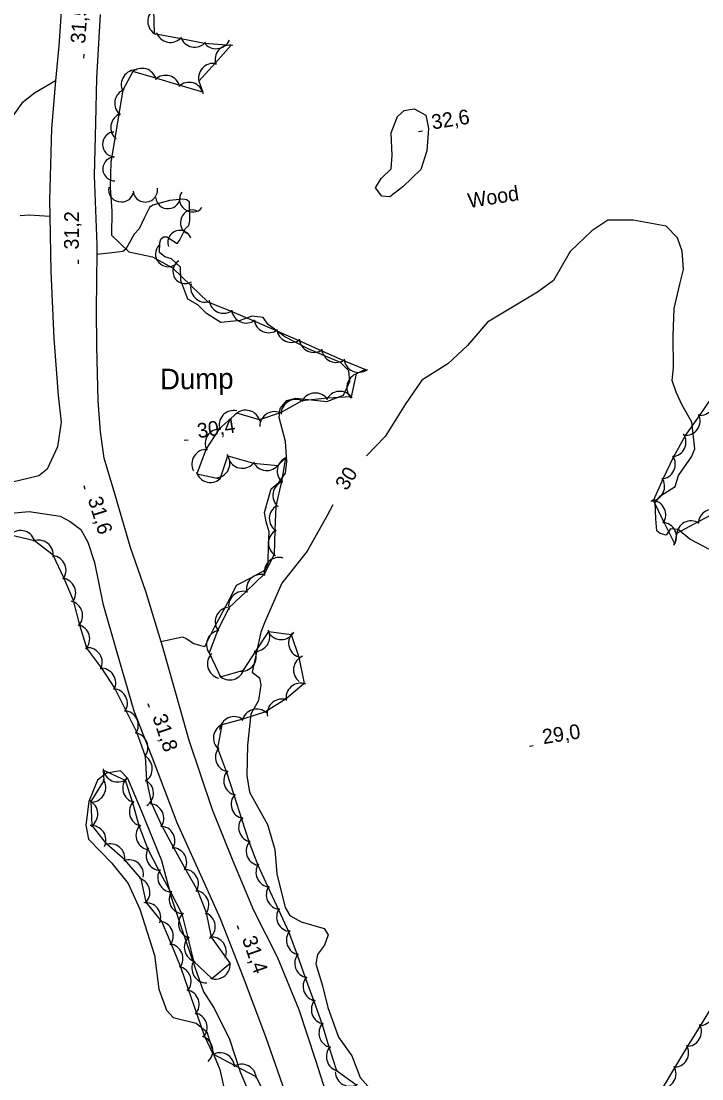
# Model space of a CAD drawing. Extents: x 646142 to 649934, y 5874075 to 5876351.
# Drawn here: x 648049.9 to 648188.7, y 5875524.9 to 5875740.3 of the extents above; entities that cross this region are included whole.
import ezdxf

# ---------------------------------------------------------------- set-up
doc = ezdxf.new("R2010")
doc.units = 0
for name, color, linetype in [('Niveau 1', 7, 'Continuous'), ('Niveau 2', 7, 'Continuous'), ('Niveau 21', 7, 'Continuous'), ('Niveau 22', 7, 'Continuous'), ('Niveau 3', 7, 'Continuous'), ('Niveau 44', 7, 'Continuous'), ('Niveau 54', 7, 'Continuous'), ('Niveau 57', 7, 'Continuous')]:
    doc.layers.add(name, color=color, linetype=linetype)

msp = doc.modelspace()

# ---------------------------------------------------------------- linework, layer by layer
at = {"layer": 'Niveau 1'}
for points in [[(648186.18, 5875634.78), (648183.85, 5875636.78), (648182.29, 5875636.89), (648181.36, 5875635.61), (648180.19, 5875635.92), (648179.46, 5875636.5), (648179.27, 5875638.95), (648179.14, 5875642.28), (648180.24, 5875643.63), (648183.25, 5875645.54), (648183.89, 5875647.72), (648186.52, 5875651.55), (648187.2, 5875653.15), (648186.62, 5875658.63), (648184.64, 5875662.04), (648183.41, 5875664.7), (648182.6, 5875667.11), (648182.86, 5875669.67), (648182.78, 5875676.16), (648182.99, 5875681.76), (648184.16, 5875686.68), (648184.91, 5875689.67), (648184.63, 5875693.45), (648183.68, 5875696.13), (648181.38, 5875698.49), (648174.69, 5875699.75), (648169.53, 5875699.75), (648166.25, 5875697.54), (648161.81, 5875693.33), (648158.41, 5875687.43), (648155.2, 5875685.05), (648144.99, 5875678.96), (648140.87, 5875674.21), (648136.9, 5875670.5), (648131.59, 5875667.15)], [(648131.59, 5875667.15), (648128.23, 5875662.22), (648124.13, 5875655.69), (648120.35, 5875651.76)], [(648113.44, 5875641.75), (648112.26, 5875639.44), (648108.2, 5875632.33), (648103.07, 5875625.83), (648099.69, 5875618.08), (648098.77, 5875615.82), (648097.03, 5875607.68)], [(648191.61, 5875631.93), (648186.18, 5875634.78)], [(648097.03, 5875607.68), (648098.49, 5875606.58), (648098.77, 5875605.11), (648098.32, 5875601.91), (648096.75, 5875599.14), (648096.08, 5875592.81), (648095.97, 5875586.64), (648096.51, 5875583.29), (648100.17, 5875576.67), (648101.65, 5875571.61), (648102.08, 5875566.63), (648103.74, 5875559.8), (648104.67, 5875558.15), (648107.01, 5875556.89), (648111.7, 5875555.54), (648112.49, 5875554.22), (648111.75, 5875552.08), (648110.33, 5875550.24), (648110.02, 5875548.31), (648111.34, 5875543.81), (648112.47, 5875539.41), (648114.59, 5875533.37), (648117.35, 5875529.56), (648119.01, 5875525.15), (648122.7, 5875521.01)], [(648097.04, 5875520.6), (648094.65, 5875526.28), (648092.49, 5875532.9), (648089.3, 5875539.32), (648087.09, 5875542.77), (648085.4, 5875547.59), (648082.67, 5875555.54), (648080.67, 5875561.6), (648078.65, 5875569.27), (648074.49, 5875579.48), (648071.69, 5875586.05), (648070.19, 5875587.6), (648067.35, 5875587.15), (648065.51, 5875585.73), (648063.77, 5875581.34), (648063.15, 5875576.56), (648063.65, 5875573.73), (648068.4, 5875568.8), (648071.75, 5875564.69), (648074.11, 5875559.41), (648077.11, 5875550.09), (648078.04, 5875543.14), (648079.57, 5875538.89), (648080.94, 5875537.39), (648085.63, 5875536.26), (648087.77, 5875534.48), (648089.29, 5875529.59)], [(648089.29, 5875529.59), (648090.42, 5875526.8), (648091.38, 5875522.5), (648091.65, 5875515.79), (648091.85, 5875510.23), (648092.03, 5875507.77), (648093.61, 5875505.13), (648094.93, 5875502.07), (648095.22, 5875498.99), (648095.08, 5875496.33)]]:
    msp.add_lwpolyline(points, dxfattribs=at)
at = {"layer": 'Niveau 2'}
msp.add_lwpolyline([(648132.99, 5875718.4), (648132.64, 5875713.83), (648131.38, 5875710.06), (648127.75, 5875706.56), (648125.09, 5875704.51), (648123.48, 5875704.61), (648122.15, 5875706.29), (648123.32, 5875708.22), (648125.35, 5875710.22), (648125.55, 5875712.88), (648125.37, 5875717.52), (648126.67, 5875720.84), (648128.01, 5875722.09), (648130.05, 5875722.42), (648132.44, 5875721.12), (648132.99, 5875718.4)], dxfattribs=at)
at = {"layer": 'Niveau 21'}
for points in [[(648058.61, 5875749.22), (648057.6, 5875735.22), (648056.97, 5875728.14), (648056.11, 5875718.41), (648055.73, 5875703.76), (648055.79, 5875700.58), (648056.02, 5875689.27), (648056.59, 5875675.62), (648057.46, 5875664.07), (648058.11, 5875658.6), (648057.34, 5875653.59), (648055.27, 5875649.05), (648053.54, 5875647.65), (648051.28, 5875647.13), (648042.7, 5875645.08)], [(648065.43, 5875694.7), (648064.93, 5875708.82), (648065.16, 5875719.54), (648065.39, 5875728.65), (648066.13, 5875741.6)], [(648113.61, 5875517.33), (648110, 5875528.66), (648106.58, 5875538.97), (648102.22, 5875549.66), (648097.37, 5875559.17), (648093.16, 5875569.19), (648088.93, 5875579.66), (648084.19, 5875593.78), (648082.32, 5875600.3), (648078.72, 5875613.01), (648078.46, 5875613.88), (648075.35, 5875624.13), (648072.26, 5875633.1), (648069.03, 5875644), (648066.87, 5875651.31), (648066.12, 5875656.66), (648065.64, 5875662.95), (648065.38, 5875674.09), (648065.28, 5875681.45), (648065.41, 5875693.13), (648065.43, 5875694.7)], [(648047.83, 5875640.09), (648051.6, 5875640.39), (648057.87, 5875639.5), (648059.91, 5875638.39), (648062.1, 5875636.73), (648063.56, 5875634.19), (648064.9, 5875630.04), (648066.57, 5875621.66), (648069.37, 5875611.99), (648072.93, 5875599.85), (648077.06, 5875589.25), (648081.65, 5875577.07), (648087.16, 5875564.97), (648090.48, 5875557.53), (648095.17, 5875545.6), (648099.75, 5875533.54), (648104.15, 5875520.89)]]:
    msp.add_lwpolyline(points, dxfattribs=at)
at = {"layer": 'Niveau 22'}
msp.add_lwpolyline([(648056.97, 5875728.14), (648052.68, 5875725.62), (648050.08, 5875723.57), (648047.8, 5875720.29), (648044.72, 5875715.33), (648043.01, 5875710.59), (648042.94, 5875708.51), (648043.68, 5875701.77), (648044.81, 5875695.98), (648044.78, 5875690.22)], dxfattribs=at)
at = {"layer": 'Niveau 3'}
for p, q in [((648062.75, 5875732.75), (648062.8, 5875733.54)), ((648130.94, 5875717.8), (648131.73, 5875717.92)), ((648061.63, 5875690.87), (648061.64, 5875691.67)), ((648083.2, 5875654.91), (648083.99, 5875655.04)), ((648062.69, 5875645.71), (648062.92, 5875644.95)), ((648075.75, 5875601.34), (648076.01, 5875600.58)), ((648153.52, 5875592.63), (648154.31, 5875592.75)), ((648093.99, 5875556.14), (648094.25, 5875555.39))]:
    msp.add_line(p, q, dxfattribs=at)
at = {"layer": 'Niveau 44'}
for points in [[(648076.9, 5875742.6), (648077.06, 5875737.75), (648082.56, 5875736.71), (648087.32, 5875735.77), (648092.76, 5875735.38), (648089.52, 5875731.77), (648086.18, 5875728.05), (648086.98, 5875725.8), (648082.33, 5875727.18), (648077.4, 5875728.65), (648072.74, 5875730.04), (648070.66, 5875726.21), (648069.87, 5875721.42), (648069.04, 5875716.34), (648068.25, 5875711.55), (648068.08, 5875706.38), (648068.45, 5875701.54), (648068.38, 5875696.66), (648071.88, 5875693.29), (648076.71, 5875692.29), (648080.82, 5875690.06), (648084.52, 5875686.47), (648088, 5875683.1), (648092.89, 5875681.13), (648097.35, 5875679.22), (648102.08, 5875677.18), (648106.54, 5875675.27), (648111.23, 5875673.16), (648115.66, 5875671.19), (648120.1, 5875669.3), (648118.2, 5875668.43), (648117.19, 5875663.8), (648112.35, 5875663.48), (648107.14, 5875662.98), (648102.93, 5875660.56), (648098.55, 5875659.06), (648093.89, 5875660.42), (648090.32, 5875657.25), (648087.66, 5875653.18), (648085.76, 5875648.12), (648090.5, 5875647.09), (648092.1, 5875651.74), (648097.28, 5875650.23), (648102.26, 5875649.77), (648103.83, 5875651.33), (648102.97, 5875646.56), (648101.84, 5875641.48), (648101.67, 5875636.63), (648101.49, 5875631.63)], [(648192.21, 5875640.56), (648187.93, 5875638.28), (648183.51, 5875635.93), (648183.12, 5875633.83), (648180.94, 5875638.33), (648178.83, 5875642.69), (648180.78, 5875647.1), (648182.9, 5875651.47), (648185.35, 5875655.92), (648188.17, 5875659.88), (648190.79, 5875663.71)], [(648075.74, 5875571.64), (648078.01, 5875567.35), (648080.42, 5875562.81), (648082.7, 5875558.52), (648083.91, 5875553.59), (648085.07, 5875548.88), (648088.84, 5875545.3), (648092.54, 5875548.44), (648088.71, 5875553.75), (648087.72, 5875558.67), (648085.94, 5875563.18), (648083.39, 5875567.7), (648081.06, 5875571.95), (648078.65, 5875576.48), (648076.57, 5875580.87), (648075.55, 5875585.71), (648075.32, 5875590.56), (648073.5, 5875595.47), (648071.33, 5875599.82), (648069.03, 5875604.46), (648066.36, 5875608.51), (648063.31, 5875612.62), (648061.91, 5875617.27), (648060.63, 5875622.3), (648058.73, 5875626.77), (648056.49, 5875631.5), (648052.64, 5875634.46), (648047.54, 5875635.69)], [(648101.49, 5875631.63), (648099.5, 5875627.66), (648095.77, 5875624.12), (648092.25, 5875620.78), (648089.94, 5875616.15), (648088.23, 5875611.61), (648090.58, 5875606.75), (648095.25, 5875608.09), (648097.74, 5875611.95), (648100.43, 5875615.99), (648104.99, 5875615.37), (648106.56, 5875610.78), (648107.63, 5875605.37), (648103.92, 5875602.24), (648099.73, 5875599.6), (648095.1, 5875598.13), (648090.84, 5875597), (648089.96, 5875592.22), (648091.8, 5875587.37), (648093.28, 5875582.75), (648094.85, 5875577.85), (648096.33, 5875573.22), (648098.18, 5875568.39), (648100.22, 5875563.99), (648102.39, 5875559.32), (648104.43, 5875554.92), (648106.2, 5875550.12), (648107.85, 5875545.55), (648109.6, 5875540.71), (648111.25, 5875536.15), (648112.73, 5875531.23), (648114.19, 5875526.6), (648118.37, 5875523.59)], [(648100.27, 5875520.47), (648097.84, 5875525.32), (648093.54, 5875527.57), (648089.11, 5875529.89), (648087.3, 5875533.62), (648085.72, 5875538.21), (648084.05, 5875543.07), (648082.47, 5875547.66), (648080.52, 5875552.44), (648078.6, 5875556.9), (648075.43, 5875560.87), (648074.4, 5875565.61), (648071.08, 5875569.51), (648067.4, 5875572.67), (648064.45, 5875576.51), (648064.21, 5875581.36), (648066.85, 5875585.61), (648066.72, 5875587.72), (648071.15, 5875585.73), (648072.65, 5875581.18), (648073.96, 5875576.5), (648075.74, 5875571.64)], [(648180.66, 5875522.95), (648183.15, 5875527.12), (648185.81, 5875531.52), (648188.35, 5875535.66), (648191.05, 5875540.04)]]:
    msp.add_lwpolyline(points, dxfattribs=at)
for centre, start, end in [((648078.74, 5875740.23), 121.8992, 241.8772), ((648080.38, 5875738.94), 198.8025, 318.7804), ((648085.29, 5875737.97), 198.8025, 318.7804), ((648089.67, 5875737.65), 215.6609, 335.6388), ((648092.46, 5875732.39), 78.08, 198.058), ((648074.57, 5875727.65), 13.4232, 133.4012), ((648089.11, 5875728.67), 78.08, 198.058), ((648073.35, 5875727.35), 86.0488, 206.0267), ((648079.36, 5875726.23), 13.4232, 133.4012), ((648084.15, 5875724.8), 13.4232, 133.4012), ((648072.01, 5875723.52), 110.6724, 230.6503), ((648071.2, 5875718.59), 110.6724, 230.6503), ((648087.49, 5875686.05), 165.8764, 285.8544), ((648091.22, 5875683.77), 186.7715, 306.7495), ((648095.81, 5875681.79), 186.7715, 306.7495), ((648100.41, 5875679.82), 186.7715, 306.7495), ((648105, 5875677.85), 186.7715, 306.7495), ((648109.59, 5875675.82), 186.0589, 306.0368), ((648114.16, 5875673.79), 186.0589, 306.0368), ((648118.73, 5875671.75), 186.0589, 306.0368), ((648119.31, 5875665.64), 105.7211, 225.699), ((648109.9, 5875661.55), 33.7854, 153.7633), ((648114.89, 5875661.88), 33.7854, 153.7633), ((648188.22, 5875662.99), 264.558, 24.5359), ((648105.91, 5875660.24), 59.8673, 179.8452), ((648093.29, 5875658), 78.0967, 198.0746), ((648095.72, 5875658.05), 13.8011, 133.7791), ((648101.58, 5875657.75), 59.8673, 179.8452), ((648185.32, 5875658.92), 264.558, 24.5359), ((648090.46, 5875654.25), 86.8428, 206.8208), ((648182.43, 5875654.55), 274.2003, 34.1783), ((648087.73, 5875650.07), 86.8428, 206.8208), ((648089.49, 5875650.25), 275.6903, 35.6682), ((648105.13, 5875648.63), 109.7165, 229.6944), ((648180.25, 5875650.05), 274.2003, 34.1783), ((648095.03, 5875652.21), 204.7742, 324.7521), ((648100, 5875651.75), 204.7742, 324.7521), ((648088.51, 5875649.33), 197.7735, 317.7514), ((648178.07, 5875645.55), 274.2003, 34.1783), ((648104.24, 5875643.71), 109.7165, 229.6944), ((648178.3, 5875639.74), 325.8423, 85.8203), ((648103.52, 5875638.99), 117.9759, 237.9539), ((648190.9, 5875637.86), 58.0305, 178.0085), ((648180.48, 5875635.24), 325.8423, 85.8203), ((648186.49, 5875635.51), 58.0305, 178.0085), ((648049.85, 5875633.54), 20.4474, 140.4254), ((648103.34, 5875633.99), 117.9759, 237.9539), ((648053.5, 5875631.58), 352.4925, 112.4705), ((648056.1, 5875628.45), 323.05, 83.0279), ((648102.48, 5875628.06), 73.5335, 193.5114), ((648098.85, 5875624.61), 73.5335, 193.5114), ((648058.06, 5875623.85), 323.05, 83.0279), ((648095.23, 5875621.17), 73.5335, 193.5114), ((648059.48, 5875619.22), 316.8011, 76.7791), ((648092.5, 5875617.94), 99.3624, 219.3404), ((648060.92, 5875614.44), 316.8011, 76.7791), ((648090.73, 5875613.26), 99.3624, 219.3404), ((648097.62, 5875614.95), 266.3313, 26.3092), ((648102.94, 5875617.34), 210.0213, 329.9993), ((648107.45, 5875613.65), 138.8212, 258.7992), ((648063.48, 5875609.69), 333.3485, 93.3264), ((648090.92, 5875609.41), 135.1453, 255.1233), ((648094.87, 5875610.89), 262.616, 22.5939), ((648108.45, 5875608.17), 112.5899, 232.5679), ((648066.22, 5875605.52), 333.3485, 93.3264), ((648092.43, 5875609.11), 226.1322, 346.1101), ((648068.6, 5875601.33), 326.5318, 86.5098), ((648106.91, 5875602.46), 70.1222, 190.1002), ((648103.09, 5875599.24), 70.1222, 190.1002), ((648070.83, 5875596.86), 326.5318, 86.5098), ((648097.95, 5875597.18), 47.6339, 167.6119), ((648093.35, 5875595.65), 53.2199, 173.1979), ((648072.78, 5875592.38), 322.0374, 82.0154), ((648092.13, 5875594.29), 109.6136, 229.5916), ((648073.68, 5875588.05), 302.7326, 62.7106), ((648092.54, 5875590.38), 140.5774, 260.5553), ((648069.65, 5875588.34), 185.8523, 305.8303), ((648094.22, 5875585.6), 137.7977, 257.7757), ((648064.19, 5875584.22), 273.469, 33.447), ((648073.66, 5875584.13), 135.6459, 255.6239), ((648073.91, 5875583.05), 302.7326, 62.7106), ((648095.74, 5875580.83), 137.7977, 257.7757), ((648062.57, 5875578.84), 302.8402, 62.8182), ((648075, 5875579.31), 135.6459, 255.6239), ((648076.01, 5875577.92), 325.3788, 85.3568), ((648097.27, 5875576.07), 137.7977, 257.7757), ((648064.23, 5875573.46), 334.62, 94.5979), ((648076.35, 5875574.5), 135.6459, 255.6239), ((648078.27, 5875573.36), 328.7165, 88.6944), ((648068.09, 5875569.75), 349.4091, 109.3871), ((648078.43, 5875570.33), 147.9538, 267.9317), ((648080.68, 5875568.98), 328.7165, 88.6944), ((648098.8, 5875571.31), 137.7977, 257.7757), ((648071.89, 5875566.5), 349.4091, 109.3871), ((648080.78, 5875565.91), 147.9538, 267.9317), ((648083.08, 5875564.59), 328.7165, 88.6944), ((648100.8, 5875566.94), 144.9126, 264.8906), ((648073.19, 5875562.86), 312.3265, 72.3044), ((648083.12, 5875561.49), 147.9538, 267.9317), ((648085.19, 5875560.28), 321.5345, 81.5124), ((648102.9, 5875562.4), 144.9126, 264.8906), ((648075.39, 5875557.77), 338.3933, 98.3712), ((648085.02, 5875556.5), 133.5463, 253.5242), ((648086.5, 5875555.87), 307.6087, 67.5867), ((648105.01, 5875557.87), 144.9126, 264.8906), ((648077.94, 5875553.98), 323.3119, 83.2899), ((648106.99, 5875553.14), 139.866, 259.8439), ((648079.92, 5875549.38), 323.3119, 83.2899), ((648086.2, 5875551.65), 133.7975, 253.7755), ((648088.77, 5875550.75), 337.1025, 97.0805), ((648108.69, 5875548.43), 139.866, 259.8439), ((648081.59, 5875544.79), 319.0138, 78.9918), ((648087.74, 5875547.42), 150.9188, 270.8967), ((648089.55, 5875548.21), 250.3698, 10.3478), ((648110.39, 5875543.73), 139.866, 259.8439), ((648083.22, 5875540.06), 319.0138, 78.9918), ((648112.08, 5875539.03), 139.866, 259.8439), ((648188.2, 5875538.77), 268.4432, 28.4211), ((648084.85, 5875535.34), 319.0138, 78.9918), ((648113.64, 5875534.21), 137.5171, 257.495), ((648185.58, 5875534.51), 268.4432, 28.4211), ((648086.02, 5875530.65), 312.807, 72.7849), ((648115.14, 5875529.44), 137.5171, 257.495), ((648182.96, 5875530.23), 269.1403, 29.1182), ((648090.44, 5875527.21), 2.3675, 122.3454), ((648094.87, 5875524.89), 2.3675, 122.3454), ((648116.97, 5875526.38), 181.1348, 301.1127), ((648180.39, 5875525.94), 269.1403, 29.1182)]:
    msp.add_arc(centre, 3, start, end, dxfattribs=at)
for centre, major_axis, ratio, start_param, end_param in [((648068.86, 5875715.19), (-0.01, -2.5), 0.919919, 3.141593, 6.283185), ((648069.02, 5875710.17), (-2.43, -0.02), 0.997449, 4.712389, 7.853982), ((648070.31, 5875705.88), (2.49, -0.55), 0.952628, 3.141593, 6.283185), ((648075.25, 5875705.93), (0.31, -2.48), 0.99999, 4.712389, 7.853982), ((648084.73, 5875703.87), (2.06, -1.58), 0.925819, 3.141593, 6.283185), ((648079.87, 5875704.48), (2.47, 0.16), 0.970147, 3.141593, 6.283185), ((648084.73, 5875699.38), (-1, -2.29), 0.919919, 3.141593, 6.283185), ((648082.27, 5875695.22), (-0.87, 2.27), 0.997449, 4.712389, 7.853982), ((648079.8, 5875692.75), (1.72, -1.88), 0.952628, 3.141593, 6.283185), ((648083.37, 5875689.31), (-2.14, -1.29), 0.99999, 4.712389, 7.853982)]:
    msp.add_ellipse(centre, major_axis=major_axis, ratio=ratio, start_param=start_param, end_param=end_param, dxfattribs=at)
at = {"layer": 'Niveau 54'}
msp.add_lwpolyline([(648049.74, 5875700.69), (648051.57, 5875700.83), (648055.79, 5875700.58)], dxfattribs=at)
at = {"layer": 'Niveau 57'}
for points in [[(648100.29, 5875678.47), (648099.27, 5875679.89), (648096.95, 5875680.17), (648094.6, 5875679.3), (648090.61, 5875678.87), (648087.72, 5875680.72), (648085.97, 5875682.53), (648083.94, 5875683.64), (648082.5, 5875687.44), (648082.41, 5875690.2), (648080.56, 5875691.9), (648079.25, 5875692.27), (648078.16, 5875693.16), (648078.19, 5875695.12), (648078.44, 5875695.9), (648078.96, 5875696.34), (648079.63, 5875696.32), (648081.73, 5875695.01), (648082.24, 5875695.59), (648083.46, 5875698.01), (648084.11, 5875698.65), (648084.33, 5875699.67), (648084.27, 5875703.42), (648083.74, 5875703.89), (648082.92, 5875704.04), (648080.18, 5875703.76), (648076.75, 5875702.82), (648076.09, 5875702.32), (648075.11, 5875700.27), (648074.02, 5875697.96), (648072.99, 5875696.9), (648071.31, 5875693.81), (648070.69, 5875693.37), (648069.66, 5875693.21), (648065.4, 5875692.75)], [(648078.43, 5875613.98), (648082.84, 5875614.87), (648083.55, 5875614.58), (648085.12, 5875613.55), (648086.29, 5875613.18), (648087.35, 5875612.92), (648088.35, 5875614.84), (648089.34, 5875616.87), (648092.57, 5875622.76), (648093.86, 5875625.39), (648096.73, 5875626.88), (648099.59, 5875628.49), (648100.29, 5875629.92), (648100.35, 5875633.72), (648100.5, 5875636.26), (648099.89, 5875638.28), (648099.51, 5875640.21), (648100.87, 5875645.03), (648102.49, 5875646.31), (648103.84, 5875648.25), (648104.12, 5875650.58), (648103.81, 5875654.69), (648102.53, 5875659.54), (648102.73, 5875661.4), (648104.1, 5875663), (648105.9, 5875663.49), (648112.26, 5875662.84), (648115.61, 5875664.13), (648116.9, 5875666.88), (648116.73, 5875669.05), (648115, 5875670.76), (648108.59, 5875673.48), (648103.7, 5875675.98), (648100.29, 5875678.47)]]:
    msp.add_lwpolyline(points, dxfattribs=at)

# ---------------------------------------------------------------- texts
at = {"layer": 'Niveau 1'}
msp.add_text('30', height=3, rotation=58.0576, dxfattribs=at).set_placement((648116.29, 5875644.49))
at = {"layer": 'Niveau 3'}
for s, rotation, p in [('31,5 ', 85.9197, (648062.99, 5875735.62)), ('32,6 ', 8.9405, (648133.79, 5875718.2)), ('31,2 ', 89.5481, (648061.69, 5875693.75)), ('30,4 ', 8.9405, (648086.05, 5875655.32)), ('31,6 ', 287.0706, (648063.5, 5875642.95)), ('31,8 ', 288.8063, (648076.64, 5875598.6)), ('29,0 ', 8.9405, (648156.37, 5875593.04)), ('31,4 ', 289.3163, (648094.91, 5875553.41))]:
    msp.add_text(s, height=3, rotation=rotation, dxfattribs=at).set_placement(p)
at = {"layer": 'Niveau 44'}
msp.add_text('Wood', height=3, rotation=8.9405, dxfattribs=at).set_placement((648141.21, 5875702.2))
at = {"layer": 'Niveau 57'}
msp.add_text('Dump', height=4.2, rotation=0.5571, dxfattribs=at).set_placement((648078.27, 5875665.27))

doc.saveas('drawing.dxf')
